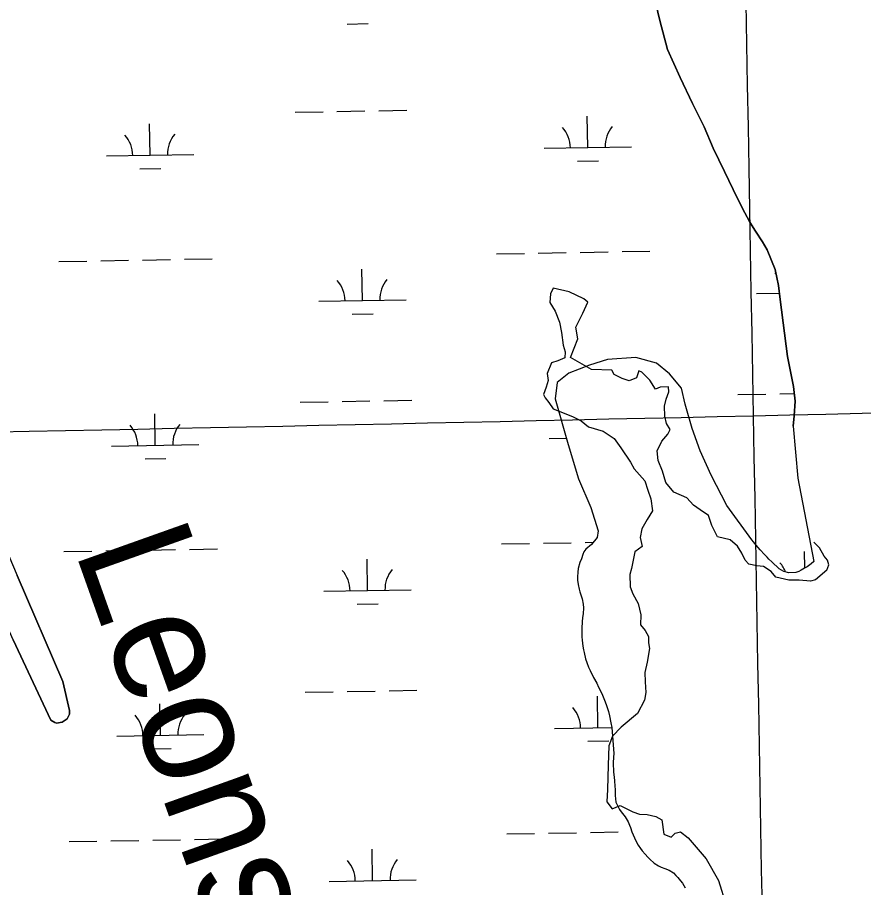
# Model space of a CAD drawing. Extents: x 3903937 to 3942190, y 260677 to 286651.
# Drawn here: x 3933832 to 3934803, y 272001 to 272999 of the extents above; entities that cross this region are included whole.
import ezdxf

# ---------------------------------------------------------------- set-up
doc = ezdxf.new("R2010")
doc.units = 0
for name, color, linetype in [('V-GRID-MAJR', 7, 'Continuous'), ('V-RIVR-EDGE', 7, 'Continuous'), ('V-RIVR-IDEN', 7, 'Continuous'), ('V-TOPO-SHOR', 7, 'Continuous'), ('V-WETL-SWMP', 7, 'Continuous')]:
    doc.layers.add(name, color=color, linetype=linetype)

msp = doc.modelspace()

# ---------------------------------------------------------------- linework, layer by layer
at = {"layer": 'V-GRID-MAJR'}
for points in [[(3934784.974, 266484.05), (3934676.585, 272542.013), (3934568.162, 278601.901), (3934459.739, 284661.781), (3934459.704, 284663.713)], [(3908100.257, 272076.177), (3913415.549, 272167.798), (3918730.829, 272260.192), (3924046.094, 272353.359), (3929361.347, 272447.3), (3934676.585, 272542.013), (3939991.81, 272637.5), (3939991.811, 272637.5)]]:
    msp.add_spline(points, degree=3, dxfattribs=at)
at = {"layer": 'V-RIVR-EDGE'}
for points in [[(3934760.603799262, 272365.0317330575), (3934747.4738028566, 272353.96502180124), (3934741.8466615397, 272352.27687940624), (3934729.091807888, 272353.40230766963), (3934717.087239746, 272353.40230766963), (3934702.081529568, 272356.7785924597), (3934696.8295310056, 272363.5311620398), (3934688.201247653, 272369.15830335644), (3934680.3232498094, 272369.90858886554), (3934671.319823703, 272371.78430263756), (3934666.818110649, 272376.28601569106), (3934663.0666831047, 272384.53915628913), (3934658.189827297, 272392.4171541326), (3934649.936686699, 272399.54486646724), (3934635.3061192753, 272403.2962940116), (3934628.92869245, 272416.05114766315), (3934624.8021221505, 272427.680573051), (3934615.4235532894, 272434.05799987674), (3934607.9206982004, 272439.3099984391), (3934600.0427003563, 272447.93828179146), (3934585.0369901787, 272454.3157086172), (3934576.0335640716, 272465.56999125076), (3934572.2821365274, 272478.32484490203), (3934567.4052807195, 272490.704555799), (3934565.9047097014, 272501.5836956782), (3934571.5318510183, 272512.83797831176), (3934578.2844205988, 272520.7159761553), (3934580.91041988, 272526.34311747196), (3934576.7838495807, 272533.095687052), (3934574.9081358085, 272541.3488276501), (3934574.532993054, 272552.9782530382), (3934576.408706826, 272560.8562508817), (3934579.409848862, 272569.48453423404), (3934579.0347061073, 272575.1116755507), (3934569.656137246, 272574.7365327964), (3934564.0289959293, 272572.4856762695), (3934557.651569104, 272582.9896733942), (3934548.6481429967, 272591.9930995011), (3934544.8967154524, 272593.49367051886), (3934542.2707161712, 272585.61567267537), (3934534.017575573, 272581.8642451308), (3934526.1395777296, 272584.8653871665), (3934516.7610088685, 272589.36710022), (3934514.1350095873, 272594.2439560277), (3934490.876158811, 272594.9942415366), (3934466.8670225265, 272608.8745234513), (3934475.120163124, 272630.25766045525), (3934472.869306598, 272643.7627996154), (3934480.747304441, 272659.51879530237), (3934486.7495885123, 272672.27364895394), (3934481.872732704, 272676.0250764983), (3934464.991308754, 272684.27821709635), (3934446.98445654, 272688.40478739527), (3934443.6081717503, 272681.65221781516), (3934442.857886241, 272671.89850619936), (3934449.235313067, 272661.76965182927), (3934454.1121688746, 272649.3899409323), (3934456.3630254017, 272637.38537278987), (3934458.238739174, 272623.1299481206), (3934460.4895957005, 272615.2519502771), (3934460.114452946, 272608.49938069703), (3934452.2364551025, 272605.123095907), (3934445.1087427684, 272602.4970966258), (3934439.8567442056, 272590.49252848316), (3934440.982172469, 272582.6145306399), (3934438.7313159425, 272574.7365327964), (3934435.7301739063, 272566.48339219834), (3934437.6058876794, 272562.3568218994), (3934441.732457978, 272557.1048233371), (3934446.98445654, 272549.97711100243), (3934457.488453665, 272545.8505407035), (3934469.8681645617, 272540.5985421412), (3934478.871590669, 272536.09682908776), (3934487.499874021, 272529.34425950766), (3934504.006155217, 272524.46740369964), (3934516.7610088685, 272515.8391203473), (3934524.2638639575, 272505.3351232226), (3934535.5181465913, 272488.8288420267), (3934539.64471689, 272480.9508441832), (3934545.6470009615, 272474.1982746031), (3934552.024427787, 272467.44570502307), (3934555.400712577, 272456.5665651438), (3934558.776997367, 272446.812853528), (3934560.652711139, 272432.9325716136), (3934554.6504270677, 272423.1788599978), (3934548.6481429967, 272412.2997201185), (3934546.7724292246, 272402.54600850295), (3934549.023285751, 272392.0420113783), (3934540.395002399, 272386.03972730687), (3934536.6435748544, 272366.9074468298), (3934534.767861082, 272359.7797344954), (3934535.1430038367, 272345.8994525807), (3934538.144145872, 272337.64631198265), (3934544.1464299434, 272326.7671721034), (3934547.5227147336, 272313.63717569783), (3934547.147571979, 272302.382893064), (3934552.3995705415, 272295.63032348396), (3934556.150998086, 272288.87775390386), (3934556.150998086, 272281.75004156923), (3934557.2764263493, 272274.99747198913), (3934554.6504270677, 272259.24147630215), (3934552.024427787, 272247.61205091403), (3934552.3995705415, 272236.73291103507), (3934553.1498560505, 272224.72834289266), (3934551.6492850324, 272215.7249167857), (3934543.396144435, 272200.7192066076), (3934524.639006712, 272184.96321092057), (3934514.8852950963, 272174.4592137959), (3934510.7587247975, 272163.58007391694), (3934510.008439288, 272141.44665140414), (3934509.2581537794, 272113.3109448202), (3934508.507868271, 272099.43066290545), (3934514.510152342, 272091.1775223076), (3934523.5135784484, 272094.928949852), (3934538.144145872, 272087.8012375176), (3934545.6470009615, 272085.17523823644), (3934554.650427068, 272084.80009548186), (3934564.4041386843, 272082.54923895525), (3934571.5318510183, 272078.7978114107), (3934573.7827075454, 272062.2915302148), (3934582.035848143, 272058.9152454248), (3934586.5375611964, 272063.4169584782), (3934592.9149880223, 272064.91752949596), (3934601.543271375, 272058.16495991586), (3934622.1761228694, 272033.7806808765), (3934636.431547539, 272009.02125908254), (3934645.059830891, 271980.88555249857)], [(3934760.5946516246, 272365.0345231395), (3934762.928354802, 272371.0900805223), (3934761.3189043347, 272376.24032201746), (3934757.456223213, 272381.068673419), (3934752.305981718, 272390.4034861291), (3934745.546289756, 272397.1631780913)]]:
    msp.add_lwpolyline(points, dxfattribs=at)
at = {"layer": 'V-TOPO-SHOR'}
for points in [[(3934722.035, 272530.234), (3934723.235, 272541.742), (3934724.2430000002, 272558.804), (3934722.275, 272575.669), (3934715.56, 272609.801), (3934707.284, 272675.282), (3934705.313, 272691.553), (3934701.363, 272709.61), (3934692.059, 272732.435), (3934686.7090000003, 272741.567), (3934678.784, 272753.677), (3934672.2460000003, 272764.001), (3934663.7290000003, 272780.475), (3934653.233, 272801.514), (3934643.132, 272822.158), (3934630.4590000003, 272848.954), (3934620.164, 272873.366), (3934606.694, 272899.966), (3934592.634, 272929.737), (3934577.981, 272961.893), (3934569.082, 272995.233), (3934561.968, 273025.793)], [(3933747.98, 272556.283), (3933832.065, 272358.86), (3933884.731, 272237.303), (3933892.18, 272203.84), (3933892.112, 272199.843), (3933889.3570000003, 272194.553), (3933883.9590000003, 272190.643), (3933877.27, 272189.418), (3933875.282, 272190.119), (3933870.659, 272192.863), (3933827.508, 272284.923), (3933777.365, 272397.76900000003), (3933759.84, 272426.73), (3933744.205, 272448.992), (3933735.825, 272466.468), (3933730.103, 272483.233), (3933722.4450000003, 272504.03), (3933709.443, 272524.248), (3933702.955, 272535.022), (3933691.691, 272553.74700000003)], [(3934722.035, 272530.234), (3934727.3170000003, 272470.596), (3934745.6550000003, 272374.99)]]:
    msp.add_lwpolyline(points, dxfattribs=at)
at = {"layer": 'V-WETL-SWMP'}
for p, q in [((3934210.5525847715, 272991.20433524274), (3934234.5488677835, 272991.6267113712)), ((3934150.9140134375, 272890.13810312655), (3934182.9090574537, 272890.70127129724)), ((3934198.906579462, 272890.9828553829), (3934230.901623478, 272891.5460235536)), ((3934246.899145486, 272891.8276076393), (3934278.8941895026, 272892.39077580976)), ((3934486.523276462, 272849.60821529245), (3934485.88971227, 272885.60263981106)), ((3933984.6930092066, 272840.7751337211), (3933984.059445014, 272876.7695582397)), ((3934436.5310201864, 272848.72826502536), (3934536.5155327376, 272850.4881655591)), ((3933934.7007529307, 272839.89518345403), (3934034.685265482, 272841.65508398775)), ((3934474.7967052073, 272833.9684170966), (3934498.7929882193, 272834.3907932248)), ((3933972.9664379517, 272825.13533552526), (3933996.9627209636, 272825.55771165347)), ((3934381.8089540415, 272727.67546310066), (3934413.803998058, 272728.23863127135)), ((3934429.8015200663, 272728.5202153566), (3934461.796564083, 272729.08338352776)), ((3934477.794086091, 272729.364967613), (3934509.7891301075, 272729.92813578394)), ((3934525.786652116, 272730.20971986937), (3934557.781696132, 272730.77288804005)), ((3933879.978686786, 272718.84238152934), (3933911.9737308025, 272719.4055497)), ((3933927.9712528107, 272719.6871337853), (3933959.9662968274, 272720.25030195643)), ((3933975.9638188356, 272720.53188604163), (3934007.958862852, 272721.09505421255)), ((3934023.95638486, 272721.37663829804), (3934055.951428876, 272721.9398064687)), ((3934228.1339051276, 272674.22065630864), (3934227.5003409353, 272710.215080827)), ((3934679.971916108, 272682.17378761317), (3934706.3932745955, 272682.63884926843)), ((3934178.141648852, 272673.34070604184), (3934278.1261614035, 272675.1006065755)), ((3934216.4073338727, 272658.58085811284), (3934240.4036168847, 272659.0032342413)), ((3934204.7613285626, 272558.359378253), (3934236.756372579, 272558.9225464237)), ((3934252.753894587, 272559.2041305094), (3934284.7489386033, 272559.76729867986)), ((3934658.599029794, 272566.3477075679), (3934690.5940738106, 272566.9108757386)), ((3934706.5915958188, 272567.1924598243), (3934723.229394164, 272567.4853138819)), ((3934156.768762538, 272557.5146259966), (3934188.763806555, 272558.0777941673)), ((3933990.5477583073, 272508.15165659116), (3933989.914194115, 272544.14608110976)), ((3933940.555502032, 272507.2717063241), (3934040.5400145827, 272509.0316068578)), ((3934442.3857692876, 272516.10478789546), (3934462.0004541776, 272516.4500403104)), ((3933978.821187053, 272492.51185839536), (3934002.8174700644, 272492.93423452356)), ((3934029.8111339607, 272388.7531611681), (3934061.806177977, 272389.3163293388)), ((3934387.6637031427, 272395.05198597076), (3934419.658747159, 272395.61515414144)), ((3934435.6562691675, 272395.89673822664), (3934467.651313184, 272396.45990639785)), ((3934483.648835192, 272396.74149048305), (3934492.8746220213, 272396.90388030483)), ((3933885.833435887, 272386.21890439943), (3933917.8284799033, 272386.7820725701)), ((3933933.826001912, 272387.0636566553), (3933965.821045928, 272387.62682482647)), ((3933981.818567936, 272387.9084089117), (3934013.813611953, 272388.47157708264)), ((3934735.519499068, 272367.44122457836), (3934735.185357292, 272386.42468526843)), ((3934233.9886542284, 272341.59717917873), (3934233.3550900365, 272377.59160369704)), ((3934183.996397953, 272340.7172289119), (3934283.9809105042, 272342.4771294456)), ((3934222.2620829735, 272325.9573809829), (3934246.258365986, 272326.3797571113)), ((3934162.6235116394, 272224.8911488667), (3934194.6185556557, 272225.45431703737)), ((3934210.6160776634, 272225.73590112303), (3934242.61112168, 272226.2990692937)), ((3934258.6086436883, 272226.58065337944), (3934290.6036877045, 272227.1438215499)), ((3934498.232774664, 272184.3612610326), (3934497.5992104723, 272220.3556855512)), ((3933996.402507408, 272175.52817946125), (3933995.768943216, 272211.52260397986)), ((3934448.240518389, 272183.4813107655), (3934514.173280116, 272184.6418415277)), ((3933946.410251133, 272174.64822919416), (3934046.3947636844, 272176.4081297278)), ((3933984.6759361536, 272159.8883812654), (3934008.672219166, 272160.3107573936)), ((3934486.5062034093, 272168.7214628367), (3934510.5024864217, 272169.1438389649)), ((3934393.518452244, 272062.4285088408), (3934425.51349626, 272062.9916770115)), ((3934441.5110182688, 272063.27326109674), (3934473.506062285, 272063.8364292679)), ((3934489.5035842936, 272064.1180133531), (3934521.4986283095, 272064.68118152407)), ((3933891.688184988, 272053.59542726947), (3933923.6832290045, 272054.15859544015)), ((3933939.680751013, 272054.4401795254), (3933971.6757950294, 272055.00334769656)), ((3933987.6733170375, 272055.28493178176), (3934019.6683610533, 272055.8480999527)), ((3934035.665883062, 272056.12968403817), (3934067.660927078, 272056.69285220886)), ((3934239.8434033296, 272008.97370204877), (3934239.2098391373, 272044.96812656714)), ((3934189.8511470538, 272008.09375178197), (3934289.835659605, 272009.8536523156))]:
    msp.add_line(p, q, dxfattribs=at)
for points in [[(3934561.968, 273025.793), (3934569.083, 272995.232), (3934577.9820000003, 272961.893), (3934592.6350000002, 272929.738), (3934606.6950000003, 272899.965), (3934620.163, 272873.367), (3934630.458, 272848.954), (3934643.132, 272822.158), (3934653.2320000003, 272801.515), (3934663.7290000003, 272780.475), (3934672.2460000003, 272764), (3934678.784, 272753.677), (3934686.7090000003, 272741.567)], [(3934686.7090000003, 272741.567), (3934692.058, 272732.436), (3934701.363, 272709.61100000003), (3934705.3140000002, 272691.553), (3934707.284, 272675.282), (3934715.559, 272609.801), (3934722.274, 272575.669), (3934724.2430000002, 272558.803), (3934723.236, 272541.741), (3934722.035, 272530.235), (3934727.318, 272470.597), (3934745.654, 272374.989), (3934742.557, 272372.303), (3934738.078, 272368.799), (3934734.9990000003, 272367.165), (3934731.174, 272365.018), (3934728.62, 272363.376), (3934725.025, 272362.38300000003), (3934717.1210000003, 272361.777), (3934711.461, 272363.239), (3934705.833, 272366.59500000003), (3934703.554, 272368.843), (3934700.032, 272372.26900000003), (3934697.648, 272374.51900000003), (3934694.228, 272377.733), (3934692.0530000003, 272379.874), (3934689.052, 272382.977), (3934684.296, 272388.213), (3934679.441, 272393.766), (3934676.657, 272397.286), (3934674.8030000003, 272399.738), (3934646.111, 272438.992), (3934628.14, 272473.793), (3934615.4450000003, 272501.606), (3934606.164, 272527.207), (3934598.219, 272555.373), (3934593.991, 272573.55700000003), (3934580.166, 272590.229), (3934565.353, 272602.281), (3934541.525, 272608.929), (3934509.137, 272606.445), (3934488.541, 272599.884), (3934464.673, 272591.006), (3934451.556, 272580.224), (3934449.09, 272561.504), (3934464.1780000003, 272508.851), (3934475.825, 272469.841), (3934489.94, 272436.613), (3934498.56, 272410.161), (3934497.3540000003, 272402.418), (3934490.722, 272394.254), (3934484.216, 272389.099), (3934482.166, 272386.08), (3934480.85, 272382.839), (3934479.296, 272378.023), (3934477.436, 272373.738), (3934475.639, 272366.926), (3934474.937, 272362.62200000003), (3934474.6410000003, 272357.469), (3934474.889, 272353.36), (3934475.651, 272348.505), (3934476.723, 272343.33), (3934477.509, 272339.949), (3934480.1180000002, 272332.222), (3934481.2770000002, 272325.887), (3934481.63, 272321.776), (3934481.3030000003, 272314.73), (3934480.498, 272310.638), (3934479.994, 272305.594), (3934479.772, 272298.545), (3934479.597, 272294.338), (3934479.8140000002, 272288.33400000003), (3934480.176, 272284.75), (3934481.006, 272277.684), (3934481.6750000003, 272273.568), (3934482.254, 272270.4), (3934484.034, 272263.424), (3934485.328, 272258.982), (3934487.45, 272253.578), (3934489.285, 272249.969), (3934493.256, 272241.904), (3934496.725, 272235.216), (3934498.965, 272230.652), (3934502.5300000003, 272223.436), (3934505.88, 272216.013), (3934507.6890000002, 272210.825), (3934510.19, 272202.889), (3934511.372, 272198.028), (3934513.129, 272189.684), (3934514.201, 272184.50800000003), (3934516.236, 272154.792), (3934515.849, 272150.483), (3934515.6350000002, 272143.855), (3934516.089, 272133.11100000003), (3934516.872, 272127.449), (3934517.225, 272123.338), (3934517.545, 272117.228), (3934517.8000000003, 272113.54), (3934517.895, 272106.591), (3934518.822, 272098.99700000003), (3934520.545, 272094.969)], [(3933827.508, 272284.923), (3933870.66, 272192.862), (3933875.282, 272190.118), (3933877.271, 272189.419), (3933883.9590000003, 272190.642), (3933889.358, 272194.553), (3933892.112, 272199.842), (3933892.179, 272203.841), (3933884.73, 272237.303), (3933832.0640000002, 272358.86)], [(3934520.545, 272094.969), (3934522.892, 272090.509), (3934524.741, 272087.742), (3934529.279, 272082.088), (3934532.765, 272076.452), (3934534.491, 272072.634), (3934535.6, 272069.669), (3934537.204, 272064.8), (3934539.933, 272058.01900000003), (3934542.375, 272052.926), (3934544.216, 272049.63300000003), (3934546.991, 272045.587), (3934549.054, 272043.027), (3934552.15, 272039.292), (3934555.463, 272035.974), (3934557.6350000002, 272033.62200000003), (3934562.821, 272029.01), (3934567.611, 272025.879), (3934570.744, 272024.353), (3934575.032, 272022.704), (3934579.843, 272020.835), (3934584.6380000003, 272018.01900000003), (3934587.64, 272014.917), (3934589.809, 272012.46), (3934592.9050000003, 272008.725), (3934595.068, 272005.847), (3934598.142, 272000.744)]]:
    msp.add_lwpolyline(points, dxfattribs=at)
for centre, radius, start, end in [((3934431.2805400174, 272849.1107242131), 35.24628790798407, 0.23658072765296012, 41.78023906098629), ((3934541.7493007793, 272851.055165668), 35.24628790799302, 140.23657772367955, 181.78023605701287), ((3933929.4502727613, 272840.2776426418), 35.24628790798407, 0.23658072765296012, 41.78023906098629), ((3934039.9190335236, 272842.2220840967), 35.24628790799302, 140.23657772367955, 181.78023605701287), ((3934283.3599294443, 272675.6676066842), 35.24628790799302, 140.23657772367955, 181.78023605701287), ((3934674.7214359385, 272682.55624680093), 35.24628790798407, 37.8575139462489, 41.7802390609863), ((3934172.891168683, 272673.72316522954), 35.24628790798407, 0.23658072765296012, 41.78023906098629), ((3933935.305021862, 272507.65416551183), 35.24628790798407, 0.23658072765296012, 41.78023906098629), ((3934045.7737826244, 272509.5986069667), 35.24628790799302, 140.23657772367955, 181.78023605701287), ((3934680.5761850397, 272349.93276967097), 35.24628790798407, 21.296678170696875, 41.7802390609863), ((3934178.745917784, 272341.09968809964), 35.24628790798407, 0.23658072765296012, 41.78023906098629), ((3934289.2146785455, 272343.0441295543), 35.24628790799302, 140.23657772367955, 181.78023605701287), ((3934051.6285317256, 272176.9751298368), 35.24628790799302, 140.23657772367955, 181.78023605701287), ((3934442.990038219, 272183.86376995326), 35.24628790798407, 0.23658072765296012, 41.78023906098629), ((3933941.1597709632, 272175.0306883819), 35.24628790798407, 0.23658072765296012, 41.78023906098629), ((3934184.6006668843, 272008.4762109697), 35.24628790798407, 0.23658072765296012, 41.78023906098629), ((3934295.0694276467, 272010.42065242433), 35.24628790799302, 140.23657772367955, 181.78023605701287)]:
    msp.add_arc(centre, radius, start, end, dxfattribs=at)

# ---------------------------------------------------------------- texts
at = {"layer": 'V-RIVR-IDEN'}
msp.add_text('Leons', height=132.99973599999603, rotation=289.57910096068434, dxfattribs=at).set_placement((3933897.532869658, 272388.44227868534))

doc.saveas('drawing.dxf')
